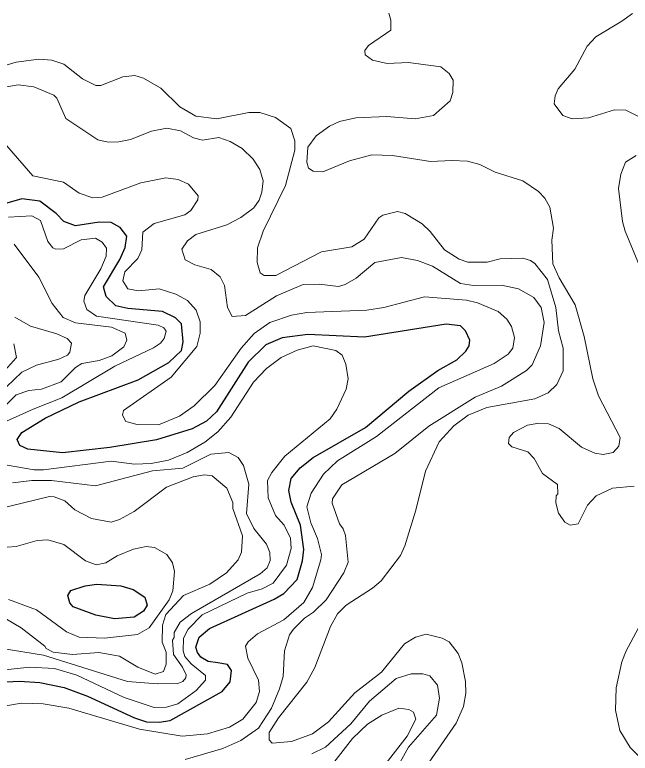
# Model space of a CAD drawing. Extents: x 673.6 to 698.9, y 7012 to 7040.1.
# Drawn here: x 679.882 to 681.14, y 7016.628 to 7018.136 of the extents above; entities that cross this region are included whole.
import ezdxf

# ---------------------------------------------------------------- set-up
doc = ezdxf.new("R2010")
doc.units = 0
doc.header["$LTSCALE"] = 0.032
doc.layers.add('1', color=7, linetype='Continuous', lineweight=25)
doc.layers.add('2', color=7, linetype='Continuous', lineweight=13)

msp = doc.modelspace()

# ---------------------------------------------------------------- linework, layer by layer
at = {"layer": '1'}
for points in [[(680.3064, 7016.7544), (680.3222, 7016.7736), (680.3255, 7016.797), (680.3169, 7016.8094), (680.2975, 7016.8124), (680.2775, 7016.8154), (680.2625, 7016.8243), (680.2557, 7016.8339), (680.2527, 7016.8447), (680.2595, 7016.8652), (680.28, 7016.883), (680.4127, 7016.9425), (680.4324, 7016.9544), (680.4596, 7016.9826), (680.4702, 7017.021), (680.4727, 7017.0443), (680.466, 7017.0936), (680.4473, 7017.1408), (680.4425, 7017.1646), (680.4471, 7017.1893), (680.4657, 7017.211), (680.4921, 7017.2319), (680.5987, 7017.293), (680.6877, 7017.3674), (680.7468, 7017.4094), (680.7853, 7017.4312), (680.8043, 7017.4488), (680.811, 7017.4602), (680.8119, 7017.4712), (680.803, 7017.4909), (680.7934, 7017.5005), (680.7636, 7017.504), (680.597, 7017.4778), (680.481, 7017.4828), (680.4287, 7017.4762), (680.3952, 7017.4619), (680.3591, 7017.4265), (680.2943, 7017.325), (680.2741, 7017.3063), (680.2447, 7017.2906), (680.1723, 7017.2683), (680.077, 7017.2527), (679.9801, 7017.2412), (679.9091, 7017.249), (679.8929, 7017.2566), (679.8871, 7017.269), (679.8972, 7017.2827), (679.9444, 7017.3123), (680.0137, 7017.3457), (680.1345, 7017.3908), (680.1971, 7017.4258), (680.2231, 7017.4507), (680.2262, 7017.4683), (680.2228, 7017.5049), (680.2106, 7017.5172), (680.1845, 7017.5304), (680.1132, 7017.5361), (680.0891, 7017.5416), (680.0689, 7017.561), (680.0637, 7017.5804), (680.0974, 7017.6359), (680.1079, 7017.6606), (680.1117, 7017.684), (680.0981, 7017.7018), (680.0795, 7017.7118), (680.0549, 7017.7128), (680.0067, 7017.705), (679.9827, 7017.714), (679.967, 7017.7303), (679.934, 7017.7552), (679.8967, 7017.7603), (679.8087, 7017.7351)], [(679.8371, 7016.7728), (679.892, 7016.7752), (679.9336, 7016.7727), (679.9831, 7016.7623), (680.031, 7016.7446)], [(680.031, 7016.7446), (680.1273, 7016.7006), (680.1513, 7016.6925), (680.1773, 7016.6914), (680.1999, 7016.6947), (680.3064, 7016.7544)]]:
    msp.add_lwpolyline(points, dxfattribs=at)
msp.add_lwpolyline([(680.0484, 7016.91), (680.0019, 7016.9273), (679.9952, 7016.9352), (679.9907, 7016.95), (679.9971, 7016.9603), (680.0261, 7016.97), (680.0499, 7016.9732), (680.0992, 7016.97), (680.1243, 7016.9625), (680.1482, 7016.9465), (680.1528, 7016.9307), (680.1457, 7016.9185), (680.1263, 7016.9059), (680.086, 7016.9025)], close=True, dxfattribs=at)
at = {"layer": '2'}
for points in [[(680.9011, 7017.2829), (680.9297, 7017.2983), (680.9532, 7017.302), (680.9731, 7017.3009), (680.995, 7017.2914), (681.04, 7017.2532), (681.0677, 7017.2405), (681.0845, 7017.2379), (681.1048, 7017.2424), (681.1168, 7017.2553), (681.1192, 7017.2725), (681.075, 7017.3577), (681.0635, 7017.3923), (681.0455, 7017.4791), (681.0274, 7017.5435), (680.9947, 7017.5991), (680.9815, 7017.6275), (680.9797, 7017.6755), (680.9828, 7017.7), (680.9753, 7017.7431), (680.9657, 7017.7613), (680.9526, 7017.7752), (680.9202, 7017.7968), (680.8642, 7017.8146), (680.8329, 7017.8302), (680.8071, 7017.8367), (680.7752, 7017.8385), (680.7317, 7017.8361), (680.6544, 7017.8484), (680.6121, 7017.85), (680.5661, 7017.8376), (680.5119, 7017.8155), (680.4918, 7017.8165), (680.4829, 7017.8224), (680.4794, 7017.835), (680.4813, 7017.8653), (680.4985, 7017.8889), (680.5252, 7017.9085), (680.5462, 7017.9178), (680.5795, 7017.9256), (680.6428, 7017.9282), (680.7008, 7017.9232), (680.7381, 7017.9302), (680.7717, 7017.9603), (680.7775, 7017.9775), (680.7784, 7018.0025), (680.7702, 7018.016), (680.7527, 7018.0296), (680.6872, 7018.0382), (680.6433, 7018.0366), (680.6135, 7018.0435), (680.5983, 7018.054), (680.5978, 7018.0629), (680.6051, 7018.0735), (680.6507, 7018.1045), (680.6511, 7018.1246), (680.6468, 7018.1393)], [(681.1443, 7018.1388), (681.123, 7018.1227), (681.0694, 7018.0908), (681.0522, 7018.0719), (681.0264, 7018.0248), (680.9927, 7017.985), (680.9863, 7017.9705), (680.9847, 7017.9538), (681.0022, 7017.9303), (681.0214, 7017.9233), (681.0549, 7017.9257), (681.1075, 7017.9417), (681.1306, 7017.941), (681.1621, 7017.9254)], [(679.8603, 7018.0317), (679.885, 7018.0392), (679.9317, 7018.0456), (679.958, 7018.0432), (679.9829, 7018.0349), (680.021, 7018.0052), (680.0484, 7017.9916), (680.0585, 7017.9914), (680.103, 7018.0091), (680.1276, 7018.0119), (680.1455, 7018.0063), (680.1807, 7017.9858), (680.2199, 7017.9483), (680.2522, 7017.9291), (680.2952, 7017.9232), (680.3609, 7017.9363), (680.3831, 7017.9363), (680.4152, 7017.9264), (680.4467, 7017.9035), (680.4546, 7017.8785), (680.4546, 7017.8592), (680.4358, 7017.7871), (680.3902, 7017.6941), (680.3782, 7017.6599), (680.3775, 7017.6303), (680.3839, 7017.6088), (680.3918, 7017.6036), (680.4156, 7017.6039), (680.5089, 7017.6519), (680.5711, 7017.6618), (680.5963, 7017.6779), (680.6264, 7017.7216), (680.6342, 7017.7267), (680.6645, 7017.7342), (680.6799, 7017.73), (680.7146, 7017.7093), (680.7313, 7017.6933), (680.7603, 7017.6562), (680.7905, 7017.6366), (680.8084, 7017.631), (680.8474, 7017.6307), (680.8744, 7017.6373), (680.9205, 7017.6387), (680.9362, 7017.6339), (680.9447, 7017.6279), (680.9707, 7017.5953), (680.988, 7017.5383), (680.993, 7017.4903), (681.0027, 7017.4552), (681.0027, 7017.4087), (680.9898, 7017.3808), (680.972, 7017.3642), (680.9449, 7017.3516), (680.8471, 7017.3339), (680.8087, 7017.3186)], [(680.2303, 7016.6151), (680.3077, 7016.6377), (680.344, 7016.6544), (680.3803, 7016.6796), (680.4068, 7016.7198), (680.4236, 7016.7593), (680.4309, 7016.7849), (680.4334, 7016.8372), (680.444, 7016.8697), (680.4516, 7016.8814), (680.4741, 7016.904), (680.493, 7016.9162), (680.5187, 7016.941), (680.5549, 7016.9962), (680.5637, 7017.0185), (680.5579, 7017.073), (680.5537, 7017.0864), (680.546, 7017.0964), (680.5311, 7017.1389), (680.5313, 7017.1476), (680.5509, 7017.1761), (680.6589, 7017.24), (680.7285, 7017.2958), (680.8228, 7017.3553), (680.877, 7017.3775), (680.9282, 7017.4098), (680.9394, 7017.4212), (680.9568, 7017.4601), (680.9642, 7017.5075), (680.958, 7017.5384), (680.9432, 7017.5587), (680.9115, 7017.5764), (680.8767, 7017.5838), (680.8198, 7017.583), (680.7933, 7017.587), (680.7362, 7017.6229), (680.7052, 7017.6345), (680.6729, 7017.6404), (680.6184, 7017.6303), (680.5801, 7017.5982), (680.5575, 7017.5852), (680.5439, 7017.5814), (680.5046, 7017.5862), (680.472, 7017.5852), (680.4173, 7017.5618), (680.3539, 7017.5219), (680.3263, 7017.52), (680.3168, 7017.5383), (680.3112, 7017.5834), (680.3018, 7017.6011), (680.2837, 7017.6158), (680.2503, 7017.6253), (680.2309, 7017.6353), (680.2237, 7017.6574), (680.2356, 7017.6743), (680.2527, 7017.6873), (680.3157, 7017.7068), (680.344, 7017.7217), (680.3708, 7017.7416), (680.3818, 7017.7574), (680.3873, 7017.774), (680.3897, 7017.7966), (680.383, 7017.82), (680.3698, 7017.8413), (680.3468, 7017.8627), (680.3225, 7017.8774), (680.2997, 7017.8852), (680.2659, 7017.8797), (680.2475, 7017.8845), (680.2212, 7017.8992), (680.1933, 7017.9042), (680.1616, 7017.8981), (680.1189, 7017.8816), (680.0951, 7017.8764), (680.073, 7017.8756), (680.0524, 7017.8804), (679.9871, 7017.9241), (679.9683, 7017.9656), (679.9625, 7017.9716), (679.9214, 7017.9891), (679.8893, 7017.993), (679.8149, 7017.9799)], [(679.8297, 7017.9097), (679.9193, 7017.8068), (679.9821, 7017.7941), (680.014, 7017.7719), (680.0418, 7017.7622), (680.0611, 7017.7636), (680.1403, 7017.7929), (680.1914, 7017.8031), (680.2166, 7017.7998), (680.2374, 7017.7901), (680.2573, 7017.7661), (680.2567, 7017.7579), (680.2423, 7017.7363), (680.2299, 7017.7275), (680.1671, 7017.7095), (680.1441, 7017.6919), (680.1421, 7017.6563), (680.1339, 7017.6386), (680.1071, 7017.6109), (680.103, 7017.5924), (680.1137, 7017.5766), (680.1353, 7017.5722), (680.1772, 7017.5762), (680.2117, 7017.5656), (680.2352, 7017.5524), (680.2529, 7017.5331), (680.2615, 7017.509), (680.2615, 7017.4861), (680.2541, 7017.4587), (680.2018, 7017.3959), (680.1048, 7017.3277), (680.1023, 7017.3185), (680.1096, 7017.3054), (680.1322, 7017.2993), (680.1762, 7017.2987), (680.219, 7017.3163), (680.2489, 7017.3377), (680.2909, 7017.3789), (680.345, 7017.4554), (680.3714, 7017.4849), (680.4035, 7017.5076), (680.4478, 7017.5229), (680.479, 7017.5279), (680.6016, 7017.5329), (680.6366, 7017.538), (680.7197, 7017.5598), (680.8051, 7017.5534), (680.828, 7017.5475), (680.8704, 7017.5303), (680.888, 7017.5145), (680.8975, 7017.4991), (680.9032, 7017.4769), (680.8999, 7017.4549), (680.8905, 7017.4429), (680.8617, 7017.4241), (680.7489, 7017.3742), (680.6212, 7017.2747), (680.5415, 7017.2253), (680.5134, 7017.1978), (680.488, 7017.159), (680.4794, 7017.1311), (680.487, 7017.0987), (680.5007, 7017.0666)], [(681.1518, 7017.8485), (681.1305, 7017.8347), (681.1204, 7017.8106), (681.1162, 7017.7814), (681.1241, 7017.714), (681.1292, 7017.6938), (681.1669, 7017.6035)], [(679.8695, 7017.7226), (679.9174, 7017.7251), (679.9351, 7017.7162), (679.9503, 7017.673), (679.96, 7017.66), (679.9665, 7017.657), (679.9818, 7017.6577), (680.018, 7017.6765), (680.0473, 7017.6799), (680.0608, 7017.6719)], [(680.0608, 7017.6719), (680.07, 7017.6591), (680.0693, 7017.6432), (680.0582, 7017.6169), (680.0255, 7017.5626), (680.0233, 7017.5509)], [(679.8459, 7017.322), (679.8852, 7017.3596), (679.911, 7017.3685), (679.9373, 7017.3718), (679.9775, 7017.3866), (680.0063, 7017.4156), (680.0192, 7017.4239), (680.055, 7017.4301), (680.0809, 7017.4397), (680.1056, 7017.458), (680.1117, 7017.4717), (680.1077, 7017.486), (680.0798, 7017.4983), (680.0068, 7017.5072), (679.9813, 7017.5181), (679.9592, 7017.5464), (679.9317, 7017.6004), (679.8812, 7017.6677)], [(680.0233, 7017.5509), (680.0299, 7017.534), (680.0496, 7017.5206), (680.1754, 7017.5024), (680.1867, 7017.4964), (680.1916, 7017.4901), (680.1875, 7017.4747), (680.1799, 7017.4652), (680.1661, 7017.4559), (680.0872, 7017.4181), (679.9785, 7017.3535), (679.9202, 7017.3306), (679.7696, 7017.2635)], [(679.8823, 7017.5185), (679.9143, 7017.4998), (679.9685, 7017.4842), (679.9892, 7017.4747), (679.9983, 7017.4656), (679.9951, 7017.4472), (679.9903, 7017.441), (679.9726, 7017.433), (679.9268, 7017.4204), (679.8969, 7017.406), (679.8494, 7017.3614)], [(679.835, 7017.2214), (679.9218, 7017.2067), (679.9413, 7017.2067), (680.0792, 7017.2247), (680.127, 7017.2182), (680.161, 7017.2196), (680.1963, 7017.2263), (680.2349, 7017.2423), (680.2707, 7017.2634), (680.2974, 7017.2844), (680.3236, 7017.3145), (680.3705, 7017.3855), (680.3969, 7017.4135), (680.4267, 7017.4358), (680.4593, 7017.4514), (680.4924, 7017.4597), (680.5384, 7017.4506), (680.5512, 7017.4411), (680.559, 7017.4224), (680.5633, 7017.3924), (680.5594, 7017.3716), (680.5403, 7017.3303), (680.5269, 7017.311), (680.4345, 7017.2348), (680.4076, 7017.2014), (680.3987, 7017.1849), (680.4004, 7017.1495), (680.415, 7017.1137), (680.433, 7017.0936), (680.4456, 7017.0669), (680.4472, 7017.0463), (680.4374, 7017.0118), (680.4107, 7016.9756), (680.3882, 7016.9635), (680.3574, 7016.955), (680.2654, 7016.9105), (680.2365, 7016.8817), (680.2271, 7016.8631), (680.2263, 7016.8369), (680.2297, 7016.8258), (680.2426, 7016.8106), (680.272, 7016.7868), (680.2721, 7016.7775), (680.2531, 7016.7559), (680.2155, 7016.7292), (680.1924, 7016.7219), (680.1671, 7016.7218), (680.1059, 7016.7417), (680.0093, 7016.7878), (679.9639, 7016.8013), (679.9124, 7016.8039), (679.849, 7016.7973)], [(679.8616, 7017.4091), (679.8858, 7017.4362), (679.8803, 7017.4641)], [(680.8087, 7017.3186), (680.7798, 7017.2968), (680.7495, 7017.2641), (680.7213, 7017.2038), (680.7018, 7017.1241), (680.6797, 7017.0518)], [(680.9433, 7017.2299), (680.931, 7017.2435), (680.8978, 7017.2535), (680.8912, 7017.2603), (680.8925, 7017.2725), (680.9011, 7017.2829)], [(680.3608, 7017.1774), (680.3497, 7017.2158), (680.3386, 7017.232), (680.3199, 7017.242), (680.2829, 7017.2388), (680.2259, 7017.2101), (680.1638, 7017.2049), (680.0474, 7017.1738), (679.9574, 7017.1852), (679.9172, 7017.1852), (679.8775, 7017.1804)], [(681.1479, 7017.1737), (681.1038, 7017.1696), (681.0705, 7017.1536), (681.0523, 7017.1346), (681.0336, 7017.0964), (681.0169, 7017.0939), (681.0066, 7017.1), (680.9936, 7017.1185), (680.988, 7017.1392), (680.9889, 7017.1538), (680.992, 7017.1576), (680.9911, 7017.177), (680.9607, 7017.1994), (680.9433, 7017.2299)], [(679.8439, 7017.1261), (679.9536, 7017.1522), (679.9632, 7017.1515), (679.9845, 7017.1432), (680.0054, 7017.1249), (680.0393, 7017.1076), (680.0791, 7017.0998), (680.0964, 7017.1055), (680.1266, 7017.1215), (680.1924, 7017.1716), (680.2468, 7017.1924), (680.2703, 7017.1967), (680.2858, 7017.1942), (680.3156, 7017.1695), (680.3278, 7017.1399), (680.3282, 7017.1278), (680.3477, 7017.0722), (680.346, 7017.0387), (680.3386, 7017.0231), (680.3151, 7016.9965), (680.2808, 7016.9734), (680.2273, 7016.9502), (680.1909, 7016.9115), (680.1842, 7016.8898), (680.1835, 7016.855), (680.1916, 7016.8342), (680.1917, 7016.8098), (680.1865, 7016.795), (680.1694, 7016.7892), (680.1342, 7016.8039), (680.0962, 7016.8263), (680.054, 7016.8335)], [(680.4044, 7017.0215), (680.4037, 7017.0378), (680.3969, 7017.0548), (680.3712, 7017.0873), (680.3561, 7017.1178), (680.3608, 7017.1774)], [(680.5007, 7017.0666), (680.5089, 7017.034), (680.508, 7017.0229), (680.4907, 7016.9663), (680.4729, 7016.9357), (680.4323, 7016.9003)], [(679.8695, 7016.942), (679.9271, 7016.9206), (679.9881, 7016.8758), (680.0137, 7016.8653), (680.0658, 7016.8633), (680.1335, 7016.8702), (680.157, 7016.8844), (680.1976, 7016.9415), (680.2052, 7016.9596), (680.2089, 7016.9992), (680.2044, 7017.0166), (680.1933, 7017.034), (680.168, 7017.0482), (680.151, 7017.0504), (680.1252, 7017.0445), (680.0914, 7017.0315), (680.0685, 7017.0169), (680.0488, 7017.0129), (680.027, 7017.0212), (679.9829, 7017.0545), (679.9501, 7017.0636), (679.928, 7017.0626), (679.8853, 7017.0503), (679.8666, 7017.0489)], [(680.6797, 7017.0518), (680.6705, 7017.0321), (680.6308, 7016.9801), (680.6131, 7016.9651), (680.5593, 7016.9301), (680.5418, 7016.9124), (680.5278, 7016.887), (680.4954, 7016.8034), (680.4795, 7016.7731), (680.4215, 7016.7002), (680.4021, 7016.6705), (680.4022, 7016.6554), (680.4085, 7016.6489), (680.4478, 7016.6519), (680.4905, 7016.6679), (680.5235, 7016.6919), (680.577, 7016.7513), (680.6319, 7016.7938), (680.679, 7016.8516), (680.7009, 7016.8654), (680.723, 7016.8714), (680.7557, 7016.863), (680.7699, 7016.8553), (680.7883, 7016.8316), (680.7955, 7016.813), (680.8032, 7016.7744), (680.8038, 7016.751), (680.7994, 7016.7235), (680.7846, 7016.6893), (680.723, 7016.6008)], [(679.8179, 7016.8482), (679.9414, 7016.8283), (680.1126, 7016.7745), (680.1739, 7016.7695), (680.2157, 7016.7703), (680.2257, 7016.7746), (680.2318, 7016.7819), (680.2326, 7016.7883), (680.2252, 7016.8041), (680.2069, 7016.8295), (680.2048, 7016.8593), (680.2081, 7016.8643), (680.2082, 7016.8743), (680.2203, 7016.8957), (680.2433, 7016.9136), (680.3837, 7016.9944), (680.3983, 7017.0065), (680.4044, 7017.0215)], [(679.8956, 7016.884), (679.8653, 7016.9021)], [(680.4323, 7016.9003), (680.3784, 7016.8717), (680.3594, 7016.8557), (680.3537, 7016.8467), (680.3585, 7016.822), (680.3807, 7016.7773), (680.3822, 7016.7544), (680.3757, 7016.7317), (680.3487, 7016.6974), (680.321, 7016.6813), (680.2759, 7016.6676), (680.2246, 7016.6627), (680.1375, 7016.6773), (679.9932, 7016.7201), (679.9406, 7016.7291), (679.8958, 7016.73), (679.7557, 7016.7056)], [(680.054, 7016.8335), (680.0005, 7016.8294), (679.9611, 7016.8348), (679.9468, 7016.8417), (679.9441, 7016.8468), (679.8956, 7016.884)], [(681.2265, 7016.5538), (681.1396, 7016.6399), (681.1185, 7016.6746), (681.1096, 7016.7157), (681.1113, 7016.7615), (681.123, 7016.8149), (681.1313, 7016.8374), (681.1564, 7016.8828)], [(680.6699, 7016.6101), (680.6869, 7016.6402), (680.7439, 7016.7059), (680.7504, 7016.7408), (680.7462, 7016.7672), (680.7306, 7016.7864), (680.7163, 7016.7899), (680.6926, 7016.7899), (680.6614, 7016.7807), (680.6072, 7016.7346), (680.5688, 7016.6881), (680.5173, 7016.6407), (680.4892, 7016.6271)], [(680.5201, 7016.5909), (680.5727, 7016.6582), (680.6032, 7016.6877), (680.6321, 7016.7061), (680.6673, 7016.72), (680.6877, 7016.7177), (680.6973, 7016.7122), (680.7018, 7016.6975), (680.6841, 7016.6629), (680.6366, 7016.6019)]]:
    msp.add_lwpolyline(points, dxfattribs=at)

doc.saveas('drawing.dxf')
